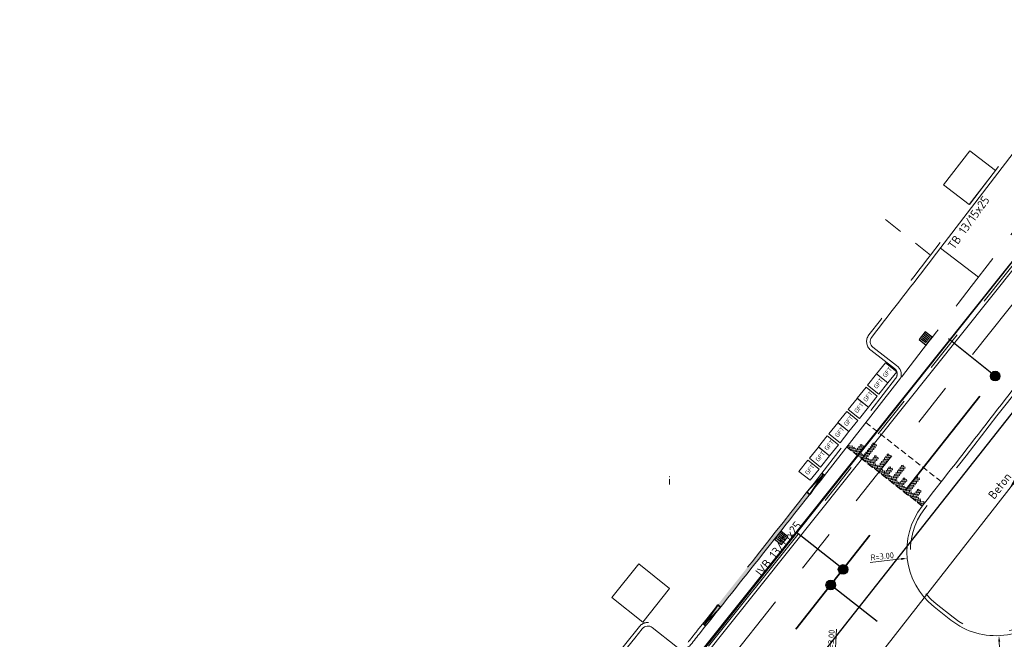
# Model space of a CAD drawing. Header units: metres. Extents: x 92403 to 95147, y 464428 to 465602.
# Tile 379 of 568: x 93136 to 93177, y 464964 to 464990. Entities that reach past the tile are written whole.
import ezdxf
from ezdxf.enums import TextEntityAlignment as Align

# ---------------------------------------------------------------- set-up
doc = ezdxf.new("R2010")
doc.units = ezdxf.units.M
for name, pattern in [('DASHED', [0.75, 0.5, -0.25]), ('DASHED2', [0.375, 0.25, -0.125]), ('RI-DRAINAGE', [19.2, 6, -1.8, 1.8, -1.8, 2.4, -1.8, 1.8, -1.8]), ('RI-GWA', [18.45, 6, -1.8, 1.75, -1.8, 1.75, -1.8, 1.75, -1.8]), ('RI-HWA', [7.4, 5, -2.4]), ('RI-HWA_KOLKAANSLUITING', [4.3, 2.5, -1.8]), ('VH-TROTTOIRBAND', [15, 5, -2, 2, -2, 2, -2]), ('XX-HIDDEN', [4, 2, -2])]:
    doc.linetypes.add(name, pattern=pattern)
doc.layers.get('0').update_dxf_attribs({"linetype": 'CONTINUOUS'})
doc.layers.get('Defpoints').update_dxf_attribs({"linetype": 'CONTINUOUS'})
for name, color, linetype, lineweight, true_color in [('B-OI-RI-GWA_TRANSPORTLEIDING-G', 7, 'RI-GWA', 18, 0xff8400), ('N-OI-RI-DRAINAGE_DRAIN_PVC-G', 7, 'RI-DRAINAGE', 18, 0x00ff04), ('N-OI-RI-HWA_STROOMRICHTING-S', 7, 'CONTINUOUS', 25, 0x007bff), ('N-OI-RI-HWA_TRANSPORTLEIDING-G', 7, 'RI-HWA', 35, 0x007bff)]:
    doc.layers.add(name, color=color, linetype=linetype, lineweight=lineweight, true_color=true_color)
for name, color, linetype, lineweight in [('B-WE-RI-GWA_STROOMRICHTING-S', 30, 'CONTINUOUS', 25), ('B-WE-RI-VOLSCHUIMEN-G', 130, 'RI-VOLSCHUIMEN', 18), ('B-WE-VH-VERHARDING_FUNDERING-G', 252, 'CONTINUOUS', 18), ('N-RO-IE-MEUBILAIR_MEUBILAIR_MINICONTAINER-GFT', 7, 'CONTINUOUS', 0), ('N-RO-VH-DREMPEL_BESTRAAT-G', 7, 'DASHED2', 9), ('N-RO-VH-KANTOPSLUITING_ELEMENT_STALENSTRIP-G', 7, 'CONTINUOUS', 9), ('N-RO-VH-MATERIAALGRENS-G', 7, 'XX-HIDDEN', 5), ('N-RO-VW-MARKERING-G', 7, 'CONTINUOUS', 9), ('N-WE-GW-ONTGRAVING-V', 2, 'CONTINUOUS', 30), ('N-WE-RI-HWA_HULPSTUK-S', 150, 'CONTINUOUS', 25), ('N-WE-RI-HWA_KOLK_STRAATKOLK-S', 150, 'CONTINUOUS', 25), ('N-WE-RI-HWA_KOLKAANSLUITING-G', 150, 'RI-HWA_KOLKAANSLUITING', 25), ('N-WE-VH-KANTOPSLUITING_ELEMENT_VERLOOPBAND-G', 252, 'CONTINUOUS', 35), ('N-WE-VH-KANTOPSLUITING_TROTTOIRBAND-G', 7, 'VH-TROTTOIRBAND', 35), ('N-WE-VH-KANTOPSLUITING_TROTTOIRBAND_130 150-T18', 10, 'CONTINUOUS', 18), ('N-WE-VH-KANTOPSLUITING_VOORKANTBAND-G', 50, 'CONTINUOUS', 35), ('N-WE-VH-VERHARDING_BETON_INRITBLOKKEN-A', 253, 'CONTINUOUS', 0), ('V-WE-RI-GWA_STROOMRICHTING-S', 30, 'CONTINUOUS', 25), ('X-XX-AL-M', 7, 'CONTINUOUS', 18), ('X-XX-AL-T18', 7, 'CONTINUOUS', 18)]:
    doc.layers.add(name, color=color, linetype=linetype, lineweight=lineweight)
doc.styles.add('NLCS-ISO', font='NLCS-ISO.ttf')
doc.styles.add('NLCS-ISO-M100-T18', font='NLCS-ISO.ttf', dxfattribs={"height": 0.18})
doc.styles.add('NLCS-ISO-M100-T25', font='NLCS-ISO.ttf', dxfattribs={"height": 0.25})
doc.styles.add('NLCS-ISO-M200-T18', font='NLCS-ISO.ttf', dxfattribs={"height": 0.36})
doc.linetypes.add('RI-VOLSCHUIMEN', pattern='A,0,[50,NLCS.SHX,S=0.5,R=0,X=0,Y=0],4', length=4)
doc.dimstyles.new('NLCS-M100-T25-PIJL_L2_H1', dxfattribs={"dimscale": 0.1, "dimtxt": 2.5, "dimasz": 2.5, "dimexe": 2, "dimexo": 2, "dimgap": 0.7, "dimtad": 1, "dimzin": 0, "dimdsep": 46, "dimtxsty": 'NLCS-ISO-M100-T25', "dimcen": 0, "dimdle": 2, "dimclrd": 256, "dimclre": 256, "dimclrt": 256, "dimadec": 1, "dimazin": 0, "dimtfac": 1, "dimtdec": 3, "dimtofl": 0, "dimtmove": 0, "dimatfit": 3, "dimfxl": 2, "dimfxlon": 1, "dimtfillclr": 256, "dimtolj": 1, "dimtzin": 0, "dimlwd": -1, "dimlwe": -1, "dimarcsym": 0})

# ---------------------------------------------------------------- blocks, each defined once
blk = doc.blocks.new('minicontainers GFT')
at = {"flags": 128}
blk.add_lwpolyline([(-0.466, 0.378), (0, 0), (-0.378, -0.466), (-0.844, -0.087)], close=True, dxfattribs=at)
at = {"layer": 'X-XX-AL-T18', "insert": (-0.61, -0.143), "char_height": 0.18, "attachment_point": 1, "rotation": 50.8992, "style": 'NLCS-ISO-M100-T18'}
blk.add_mtext_dynamic_manual_height_columns('GFT', width=0.43041, gutter_width=0.9, heights=[0], dxfattribs=at)
blk = doc.blocks.new('markering drempel')
at = {"true_color": 0xffffff}
h = blk.add_hatch(color=7, dxfattribs=at)
h.dxf.hatch_style = 1
h.paths.add_polyline_path([(1.073, 0.125), (1.121, 0.078), (0.979, -0.064), (0.931, -0.017)])
h.paths.add_polyline_path([(1.168, 0.125), (1.216, 0.078), (1.121, -0.017), (1.073, 0.03)])
h.paths.add_polyline_path([(1.263, 0.125), (1.31, 0.078), (1.168, -0.064), (1.121, -0.017)])
h.paths.add_polyline_path([(4.866, 0.126), (4.913, 0.078), (4.771, -0.064), (4.724, -0.017)])
h.paths.add_polyline_path([(4.771, 0.126), (4.819, 0.078), (4.676, -0.064), (4.629, -0.017)])
h.paths.add_polyline_path([(4.676, 0.126), (4.724, 0.078), (4.582, -0.064), (4.534, -0.017)])
h.paths.add_polyline_path([(4.534, -0.301), (4.487, -0.349), (4.439, -0.301), (4.487, -0.254)])
h.paths.add_polyline_path([(4.582, 0.126), (4.629, 0.078), (4.534, -0.017), (4.487, 0.031)])
h.paths.add_polyline_path([(4.487, -0.064), (4.534, -0.111), (4.392, -0.254), (4.344, -0.206)])
h.paths.add_polyline_path([(4.487, 0.031), (4.534, -0.017), (4.392, -0.159), (4.345, -0.111)])
h.paths.add_polyline_path([(4.487, -0.159), (4.534, -0.206), (4.392, -0.348), (4.345, -0.301)])
h.paths.add_polyline_path([(4.155, -0.68), (4.108, -0.728), (4.06, -0.68), (4.108, -0.633)])
h.paths.add_polyline_path([(4.107, -0.064), (4.155, -0.112), (4.013, -0.254), (3.965, -0.206)])
h.paths.add_polyline_path([(4.107, -0.443), (4.155, -0.491), (4.013, -0.633), (3.965, -0.586)])
h.paths.add_polyline_path([(4.108, -0.349), (4.155, -0.396), (4.013, -0.538), (3.965, -0.491)])
h.paths.add_polyline_path([(4.108, -0.254), (4.155, -0.301), (4.013, -0.443), (3.965, -0.396)])
h.paths.add_polyline_path([(4.108, -0.159), (4.155, -0.206), (4.013, -0.349), (3.965, -0.301)])
h.paths.add_polyline_path([(4.108, -0.538), (4.155, -0.586), (4.013, -0.728), (3.965, -0.68)])
h.paths.add_polyline_path([(4.202, 0.126), (4.25, 0.078), (4.155, -0.017), (4.108, 0.031)])
h.paths.add_polyline_path([(4.108, 0.031), (4.155, -0.017), (4.013, -0.159), (3.965, -0.112)])
h.paths.add_polyline_path([(4.487, 0.126), (4.534, 0.078), (4.392, -0.064), (4.345, -0.017)])
h.paths.add_polyline_path([(4.297, 0.126), (4.345, 0.078), (4.202, -0.064), (4.155, -0.017)])
h.paths.add_polyline_path([(4.392, 0.126), (4.439, 0.078), (4.297, -0.064), (4.25, -0.017)])
h.paths.add_polyline_path([(4.107, 0.126), (4.155, 0.078), (4.013, -0.064), (3.965, -0.017)])
h.paths.add_polyline_path([(4.013, 0.126), (4.06, 0.078), (3.918, -0.064), (3.87, -0.017)])
h.paths.add_polyline_path([(3.918, 0.126), (3.965, 0.078), (3.823, -0.064), (3.776, -0.017)])
h.paths.add_polyline_path([(1.358, 0.125), (1.405, 0.078), (1.263, -0.064), (1.216, -0.017)])
h.paths.add_polyline_path([(1.5, -0.302), (1.453, -0.349), (1.405, -0.302), (1.453, -0.254)])
h.paths.add_polyline_path([(1.547, 0.125), (1.595, 0.078), (1.5, -0.017), (1.453, 0.03)])
h.paths.add_polyline_path([(1.453, -0.065), (1.5, -0.112), (1.358, -0.254), (1.31, -0.207)])
h.paths.add_polyline_path([(1.453, 0.03), (1.5, -0.017), (1.358, -0.159), (1.31, -0.112)])
h.paths.add_polyline_path([(1.453, -0.159), (1.5, -0.207), (1.358, -0.349), (1.311, -0.302)])
h.paths.add_polyline_path([(1.88, -0.681), (1.832, -0.728), (1.785, -0.681), (1.832, -0.633)])
h.paths.add_polyline_path([(1.832, -0.064), (1.879, -0.112), (1.737, -0.254), (1.69, -0.207)])
h.paths.add_polyline_path([(1.832, -0.444), (1.879, -0.491), (1.737, -0.633), (1.69, -0.586)])
h.paths.add_polyline_path([(1.832, -0.349), (1.879, -0.396), (1.737, -0.539), (1.69, -0.491)])
h.paths.add_polyline_path([(1.832, -0.254), (1.879, -0.301), (1.737, -0.444), (1.69, -0.396)])
h.paths.add_polyline_path([(1.832, -0.159), (1.879, -0.207), (1.737, -0.349), (1.69, -0.301)])
h.paths.add_polyline_path([(1.832, -0.538), (1.88, -0.586), (1.737, -0.728), (1.69, -0.681)])
h.paths.add_polyline_path([(2.259, -0.301), (2.211, -0.349), (2.164, -0.301), (2.211, -0.254)])
h.paths.add_polyline_path([(2.306, 0.125), (2.353, 0.078), (2.259, -0.017), (2.211, 0.03)])
h.paths.add_polyline_path([(2.211, -0.064), (2.259, -0.112), (2.116, -0.254), (2.069, -0.207)])
h.paths.add_polyline_path([(2.211, 0.03), (2.259, -0.017), (2.116, -0.159), (2.069, -0.112)])
h.paths.add_polyline_path([(2.211, -0.159), (2.259, -0.207), (2.116, -0.349), (2.069, -0.301)])
h.paths.add_polyline_path([(1.927, 0.125), (1.974, 0.078), (1.879, -0.017), (1.832, 0.03)])
h.paths.add_polyline_path([(1.832, 0.03), (1.879, -0.017), (1.737, -0.159), (1.69, -0.112)])
h.paths.add_polyline_path([(3.776, -0.301), (3.728, -0.349), (3.681, -0.301), (3.728, -0.254)])
h.paths.add_polyline_path([(3.823, 0.126), (3.87, 0.078), (3.776, -0.017), (3.728, 0.031)])
h.paths.add_polyline_path([(3.728, -0.064), (3.776, -0.112), (3.633, -0.254), (3.586, -0.206)])
h.paths.add_polyline_path([(3.728, 0.031), (3.776, -0.017), (3.633, -0.159), (3.586, -0.112)])
h.paths.add_polyline_path([(3.728, -0.159), (3.776, -0.206), (3.633, -0.349), (3.586, -0.301)])
h.paths.add_polyline_path([(3.397, -0.681), (3.349, -0.728), (3.302, -0.68), (3.349, -0.633)])
h.paths.add_polyline_path([(3.349, -0.064), (3.396, -0.112), (3.254, -0.254), (3.207, -0.207)])
h.paths.add_polyline_path([(3.349, -0.444), (3.396, -0.491), (3.254, -0.633), (3.207, -0.586)])
h.paths.add_polyline_path([(3.349, -0.349), (3.396, -0.396), (3.254, -0.538), (3.207, -0.491)])
h.paths.add_polyline_path([(3.349, -0.254), (3.396, -0.301), (3.254, -0.444), (3.207, -0.396)])
h.paths.add_polyline_path([(3.349, -0.159), (3.396, -0.206), (3.254, -0.349), (3.207, -0.301)])
h.paths.add_polyline_path([(3.349, -0.538), (3.397, -0.586), (3.254, -0.728), (3.207, -0.681)])
h.paths.add_polyline_path([(3.444, 0.125), (3.491, 0.078), (3.396, -0.017), (3.349, 0.031)])
h.paths.add_polyline_path([(3.349, 0.031), (3.396, -0.017), (3.254, -0.159), (3.207, -0.112)])
h.paths.add_polyline_path([(2.638, -0.681), (2.591, -0.728), (2.543, -0.681), (2.591, -0.633)])
h.paths.add_polyline_path([(2.59, -0.064), (2.638, -0.112), (2.496, -0.254), (2.448, -0.207)])
h.paths.add_polyline_path([(2.59, -0.444), (2.638, -0.491), (2.496, -0.633), (2.448, -0.586)])
h.paths.add_polyline_path([(2.59, -0.349), (2.638, -0.396), (2.496, -0.538), (2.448, -0.491)])
h.paths.add_polyline_path([(2.591, -0.254), (2.638, -0.301), (2.496, -0.444), (2.448, -0.396)])
h.paths.add_polyline_path([(2.591, -0.159), (2.638, -0.206), (2.496, -0.349), (2.448, -0.301)])
h.paths.add_polyline_path([(2.591, -0.538), (2.638, -0.586), (2.496, -0.728), (2.448, -0.681)])
h.paths.add_polyline_path([(3.017, -0.301), (2.97, -0.349), (2.922, -0.301), (2.97, -0.254)])
h.paths.add_polyline_path([(3.065, 0.125), (3.112, 0.078), (3.017, -0.017), (2.97, 0.031)])
h.paths.add_polyline_path([(2.97, -0.064), (3.017, -0.112), (2.875, -0.254), (2.827, -0.207)])
h.paths.add_polyline_path([(2.97, 0.031), (3.017, -0.017), (2.875, -0.159), (2.827, -0.112)])
h.paths.add_polyline_path([(2.97, -0.159), (3.017, -0.206), (2.875, -0.349), (2.828, -0.301)])
h.paths.add_polyline_path([(1.453, 0.125), (1.5, 0.078), (1.358, -0.064), (1.31, -0.017)])
h.paths.add_polyline_path([(1.642, 0.125), (1.69, 0.078), (1.547, -0.064), (1.5, -0.017)])
h.paths.add_polyline_path([(3.728, 0.125), (3.776, 0.078), (3.633, -0.064), (3.586, -0.017)])
h.paths.add_polyline_path([(3.539, 0.125), (3.586, 0.078), (3.444, -0.064), (3.396, -0.017)])
h.paths.add_polyline_path([(3.633, 0.125), (3.681, 0.078), (3.539, -0.064), (3.491, -0.017)])
h.paths.add_polyline_path([(1.737, 0.125), (1.784, 0.078), (1.642, -0.064), (1.595, -0.017)])
h.paths.add_polyline_path([(1.832, 0.125), (1.879, 0.078), (1.737, -0.064), (1.69, -0.017)])
h.paths.add_polyline_path([(3.349, 0.125), (3.396, 0.078), (3.254, -0.064), (3.207, -0.017)])
h.paths.add_polyline_path([(3.159, 0.125), (3.207, 0.078), (3.065, -0.064), (3.017, -0.017)])
h.paths.add_polyline_path([(3.254, 0.125), (3.302, 0.078), (3.159, -0.064), (3.112, -0.017)])
h.paths.add_polyline_path([(2.97, 0.125), (3.017, 0.078), (2.875, -0.064), (2.827, -0.017)])
h.paths.add_polyline_path([(2.022, 0.125), (2.069, 0.078), (1.927, -0.064), (1.879, -0.017)])
h.paths.add_polyline_path([(2.116, 0.125), (2.164, 0.078), (2.022, -0.064), (1.974, -0.017)])
h.paths.add_polyline_path([(2.211, 0.125), (2.259, 0.078), (2.116, -0.064), (2.069, -0.017)])
h.paths.add_polyline_path([(2.401, 0.125), (2.448, 0.078), (2.306, -0.064), (2.259, -0.017)])
h.paths.add_polyline_path([(2.496, 0.125), (2.543, 0.078), (2.401, -0.064), (2.353, -0.017)])
h.paths.add_polyline_path([(2.59, 0.125), (2.638, 0.078), (2.496, -0.064), (2.448, -0.017)])
h.paths.add_polyline_path([(2.685, 0.125), (2.733, 0.078), (2.638, -0.017), (2.59, 0.03)])
h.paths.add_polyline_path([(2.78, 0.125), (2.828, 0.078), (2.685, -0.064), (2.638, -0.017)])
h.paths.add_polyline_path([(2.875, 0.125), (2.922, 0.078), (2.78, -0.064), (2.733, -0.017)])
h.paths.add_polyline_path([(2.59, 0.03), (2.638, -0.017), (2.496, -0.159), (2.448, -0.112)])
h.paths.add_polyline_path([(0.915, 0.062), (0.915, -0.033), (1.026, 0.078), (0.979, 0.125)])
h.paths.add_polyline_path([(4.915, -0.015), (4.915, 0.08), (4.866, 0.031), (4.913, -0.017)])
at = {"color": 18, "ltscale": 1, "true_color": 0x000000}
for points in [[(0.915, 0.062), (0.979, 0.125), (1.026, 0.078), (0.915, -0.033)], [(0.915, 0.062), (0.915, -0.033)], [(4.915, -0.015), (4.913, -0.017), (4.866, 0.031), (4.915, 0.08)], [(4.915, -0.015), (4.915, 0.08)]]:
    blk.add_lwpolyline(points, dxfattribs=at)
for points in [[(1.073, 0.125), (1.121, 0.078), (0.979, -0.064), (0.931, -0.017)], [(1.168, 0.125), (1.216, 0.078), (1.121, -0.017), (1.073, 0.03)], [(1.263, 0.125), (1.31, 0.078), (1.168, -0.064), (1.121, -0.017)], [(1.358, 0.125), (1.405, 0.078), (1.263, -0.064), (1.216, -0.017)], [(1.453, 0.125), (1.5, 0.078), (1.358, -0.064), (1.31, -0.017)], [(1.453, 0.03), (1.5, -0.017), (1.358, -0.159), (1.31, -0.112)], [(1.547, 0.125), (1.595, 0.078), (1.5, -0.017), (1.453, 0.03)], [(1.642, 0.125), (1.69, 0.078), (1.547, -0.064), (1.5, -0.017)], [(1.737, 0.125), (1.784, 0.078), (1.642, -0.064), (1.595, -0.017)], [(1.832, 0.125), (1.879, 0.078), (1.737, -0.064), (1.69, -0.017)], [(1.832, 0.03), (1.879, -0.017), (1.737, -0.159), (1.69, -0.112)], [(1.927, 0.125), (1.974, 0.078), (1.879, -0.017), (1.832, 0.03)], [(2.022, 0.125), (2.069, 0.078), (1.927, -0.064), (1.879, -0.017)], [(2.116, 0.125), (2.164, 0.078), (2.022, -0.064), (1.974, -0.017)], [(2.211, 0.125), (2.259, 0.078), (2.116, -0.064), (2.069, -0.017)], [(2.211, 0.03), (2.259, -0.017), (2.116, -0.159), (2.069, -0.112)], [(2.306, 0.125), (2.353, 0.078), (2.259, -0.017), (2.211, 0.03)], [(2.401, 0.125), (2.448, 0.078), (2.306, -0.064), (2.259, -0.017)], [(2.496, 0.125), (2.543, 0.078), (2.401, -0.064), (2.353, -0.017)], [(2.59, 0.125), (2.638, 0.078), (2.496, -0.064), (2.448, -0.017)], [(2.59, 0.03), (2.638, -0.017), (2.496, -0.159), (2.448, -0.112)], [(2.685, 0.125), (2.733, 0.078), (2.638, -0.017), (2.59, 0.03)], [(2.78, 0.125), (2.828, 0.078), (2.685, -0.064), (2.638, -0.017)], [(2.875, 0.125), (2.922, 0.078), (2.78, -0.064), (2.733, -0.017)], [(2.97, 0.125), (3.017, 0.078), (2.875, -0.064), (2.827, -0.017)], [(2.97, 0.031), (3.017, -0.017), (2.875, -0.159), (2.827, -0.112)], [(3.065, 0.125), (3.112, 0.078), (3.017, -0.017), (2.97, 0.031)], [(3.159, 0.125), (3.207, 0.078), (3.065, -0.064), (3.017, -0.017)], [(3.254, 0.125), (3.302, 0.078), (3.159, -0.064), (3.112, -0.017)], [(3.349, 0.125), (3.396, 0.078), (3.254, -0.064), (3.207, -0.017)], [(3.349, 0.031), (3.396, -0.017), (3.254, -0.159), (3.207, -0.112)], [(3.444, 0.125), (3.491, 0.078), (3.396, -0.017), (3.349, 0.031)], [(3.539, 0.125), (3.586, 0.078), (3.444, -0.064), (3.396, -0.017)], [(3.633, 0.125), (3.681, 0.078), (3.539, -0.064), (3.491, -0.017)], [(3.728, 0.125), (3.776, 0.078), (3.633, -0.064), (3.586, -0.017)], [(3.728, 0.031), (3.776, -0.017), (3.633, -0.159), (3.586, -0.112)], [(3.823, 0.126), (3.87, 0.078), (3.776, -0.017), (3.728, 0.031)], [(3.918, 0.126), (3.965, 0.078), (3.823, -0.064), (3.776, -0.017)], [(4.013, 0.126), (4.06, 0.078), (3.918, -0.064), (3.87, -0.017)], [(4.107, 0.126), (4.155, 0.078), (4.013, -0.064), (3.965, -0.017)], [(4.108, 0.031), (4.155, -0.017), (4.013, -0.159), (3.965, -0.112)], [(4.202, 0.126), (4.25, 0.078), (4.155, -0.017), (4.108, 0.031)], [(4.297, 0.126), (4.345, 0.078), (4.202, -0.064), (4.155, -0.017)], [(4.392, 0.126), (4.439, 0.078), (4.297, -0.064), (4.25, -0.017)], [(4.487, 0.126), (4.534, 0.078), (4.392, -0.064), (4.345, -0.017)], [(4.487, 0.031), (4.534, -0.017), (4.392, -0.159), (4.345, -0.111)], [(4.582, 0.126), (4.629, 0.078), (4.534, -0.017), (4.487, 0.031)], [(4.676, 0.126), (4.724, 0.078), (4.582, -0.064), (4.534, -0.017)], [(4.771, 0.126), (4.819, 0.078), (4.676, -0.064), (4.629, -0.017)], [(4.866, 0.126), (4.913, 0.078), (4.771, -0.064), (4.724, -0.017)], [(1.453, -0.065), (1.5, -0.112), (1.358, -0.254), (1.31, -0.207)], [(1.453, -0.159), (1.5, -0.207), (1.358, -0.349), (1.311, -0.302)], [(1.5, -0.302), (1.453, -0.349), (1.405, -0.302), (1.453, -0.254)], [(1.832, -0.064), (1.879, -0.112), (1.737, -0.254), (1.69, -0.207)], [(1.832, -0.159), (1.879, -0.207), (1.737, -0.349), (1.69, -0.301)], [(1.832, -0.254), (1.879, -0.301), (1.737, -0.444), (1.69, -0.396)], [(1.832, -0.349), (1.879, -0.396), (1.737, -0.539), (1.69, -0.491)], [(2.211, -0.064), (2.259, -0.112), (2.116, -0.254), (2.069, -0.207)], [(2.211, -0.159), (2.259, -0.207), (2.116, -0.349), (2.069, -0.301)], [(2.259, -0.301), (2.211, -0.349), (2.164, -0.301), (2.211, -0.254)], [(2.59, -0.064), (2.638, -0.112), (2.496, -0.254), (2.448, -0.207)], [(2.591, -0.159), (2.638, -0.206), (2.496, -0.349), (2.448, -0.301)], [(2.591, -0.254), (2.638, -0.301), (2.496, -0.444), (2.448, -0.396)], [(2.59, -0.349), (2.638, -0.396), (2.496, -0.538), (2.448, -0.491)], [(2.97, -0.064), (3.017, -0.112), (2.875, -0.254), (2.827, -0.207)], [(2.97, -0.159), (3.017, -0.206), (2.875, -0.349), (2.828, -0.301)], [(3.017, -0.301), (2.97, -0.349), (2.922, -0.301), (2.97, -0.254)], [(3.349, -0.064), (3.396, -0.112), (3.254, -0.254), (3.207, -0.207)], [(3.349, -0.159), (3.396, -0.206), (3.254, -0.349), (3.207, -0.301)], [(3.349, -0.254), (3.396, -0.301), (3.254, -0.444), (3.207, -0.396)], [(3.349, -0.349), (3.396, -0.396), (3.254, -0.538), (3.207, -0.491)], [(3.728, -0.064), (3.776, -0.112), (3.633, -0.254), (3.586, -0.206)], [(3.728, -0.159), (3.776, -0.206), (3.633, -0.349), (3.586, -0.301)], [(3.776, -0.301), (3.728, -0.349), (3.681, -0.301), (3.728, -0.254)], [(4.107, -0.064), (4.155, -0.112), (4.013, -0.254), (3.965, -0.206)], [(4.108, -0.159), (4.155, -0.206), (4.013, -0.349), (3.965, -0.301)], [(4.108, -0.254), (4.155, -0.301), (4.013, -0.443), (3.965, -0.396)], [(4.108, -0.349), (4.155, -0.396), (4.013, -0.538), (3.965, -0.491)], [(4.487, -0.064), (4.534, -0.111), (4.392, -0.254), (4.344, -0.206)], [(4.487, -0.159), (4.534, -0.206), (4.392, -0.348), (4.345, -0.301)], [(4.534, -0.301), (4.487, -0.349), (4.439, -0.301), (4.487, -0.254)], [(1.832, -0.444), (1.879, -0.491), (1.737, -0.633), (1.69, -0.586)], [(1.832, -0.538), (1.88, -0.586), (1.737, -0.728), (1.69, -0.681)], [(1.88, -0.681), (1.832, -0.728), (1.785, -0.681), (1.832, -0.633)], [(2.59, -0.444), (2.638, -0.491), (2.496, -0.633), (2.448, -0.586)], [(2.591, -0.538), (2.638, -0.586), (2.496, -0.728), (2.448, -0.681)], [(2.638, -0.681), (2.591, -0.728), (2.543, -0.681), (2.591, -0.633)], [(3.349, -0.444), (3.396, -0.491), (3.254, -0.633), (3.207, -0.586)], [(3.349, -0.538), (3.397, -0.586), (3.254, -0.728), (3.207, -0.681)], [(3.397, -0.681), (3.349, -0.728), (3.302, -0.68), (3.349, -0.633)], [(4.107, -0.443), (4.155, -0.491), (4.013, -0.633), (3.965, -0.586)], [(4.108, -0.538), (4.155, -0.586), (4.013, -0.728), (3.965, -0.68)], [(4.155, -0.68), (4.108, -0.728), (4.06, -0.68), (4.108, -0.633)]]:
    blk.add_lwpolyline(points, close=True, dxfattribs=at)
blk = doc.blocks.new('STRAATKOLK 415X375')
at = {"layer": 'N-WE-RI-HWA_KOLK_STRAATKOLK-S', "flags": 128}
blk.add_lwpolyline([(-0.415, 0), (0, 0), (0, 0.375), (-0.415, 0.375)], close=True, dxfattribs=at)
for points in [[(-0.344, 0.055), (-0.344, 0.32)], [(-0.275, 0.055), (-0.275, 0.32)], [(-0.207, 0.055), (-0.207, 0.32)], [(-0.137, 0.055), (-0.137, 0.32)], [(-0.068, 0.055), (-0.068, 0.32)]]:
    blk.add_lwpolyline(points, dxfattribs=at)
blk = doc.blocks.new('*U259')
at = {"ltscale": 0.1}
blk.add_hatch(color=256, dxfattribs=at).paths.add_polyline_path([(2.5, 0), (-2.5, -0.83), (-2.5, 0.83)])
at = {"ltscale": 0.1, "flags": 128}
blk.add_lwpolyline([(2.5, 0), (-2.5, -0.83), (-2.5, 0.83)], close=True, dxfattribs=at)
at = {"ltscale": 0.1, "style": 'NLCS-ISO'}
for tag, p in [('BOBL', (-113.08, 0)), ('MAT', (-0.5, 0.5))]:
    blk.add_attdef(tag, text='', height=1.8, dxfattribs=at).set_placement(p, align=Align.BOTTOM_RIGHT)
for tag, p in [('DIA', (0.5, 0.5)), ('BOBR', (103.84, 0))]:
    blk.add_attdef(tag, text='', height=1.8, dxfattribs=at).set_placement(p, align=Align.BOTTOM_LEFT)
blk.add_attdef('JVA', text='', height=1.8, dxfattribs=at).set_placement((0, -1), align=Align.TOP_CENTER)
at = {"ltscale": 0.1, "style": 'NLCS-ISO', "flags": 1}
blk.add_attdef('PUTNR-L', text='', height=1.8, dxfattribs=at).set_placement((-0.82, -5.89), align=Align.BOTTOM_RIGHT)
blk.add_attdef('PUTNR-L', text='', height=1.8, dxfattribs=at).set_placement((1.95, -5.77), align=Align.BOTTOM_LEFT)
blk = doc.blocks.new('SRI-HULP_INLAAT_KOLK-SO')
h = blk.add_hatch(color=256)
edge = h.paths.add_edge_path()
edge.add_arc((0, 0), 1, 0, 360)
blk.add_circle((0, 0), 1)
blk = doc.blocks.new('*U384')
at = {"ltscale": 0.1}
blk.add_hatch(color=256, dxfattribs=at).paths.add_polyline_path([(-2.5, 0), (2.5, -0.83), (2.5, 0.83)])
at = {"ltscale": 0.1, "flags": 128}
blk.add_lwpolyline([(-2.5, 0), (2.5, -0.83), (2.5, 0.83)], close=True, dxfattribs=at)
at = {"ltscale": 0.1, "style": 'NLCS-ISO'}
for tag, p in [('BOBL', (-133.09, 0)), ('MAT', (-1, 0.5))]:
    blk.add_attdef(tag, text='', height=1.8, dxfattribs=at).set_placement(p, align=Align.BOTTOM_RIGHT)
for tag, p in [('DIA', (1, 0.5)), ('BOBR', (134.31, 0))]:
    blk.add_attdef(tag, text='', height=1.8, dxfattribs=at).set_placement(p, align=Align.BOTTOM_LEFT)
blk.add_attdef('JVA', text='', height=1.8, dxfattribs=at).set_placement((0, -1), align=Align.TOP_CENTER)
blk = doc.blocks.new('*U388')
at = {"ltscale": 0.1}
blk.add_hatch(color=256, dxfattribs=at).paths.add_polyline_path([(2.5, 0), (-2.5, -0.83), (-2.5, 0.83)])
at = {"ltscale": 0.1, "flags": 128}
blk.add_lwpolyline([(2.5, 0), (-2.5, -0.83), (-2.5, 0.83)], close=True, dxfattribs=at)
at = {"ltscale": 0.1, "style": 'NLCS-ISO'}
for tag, p in [('BOBL', (-129.73, 0)), ('MAT', (-1, 0.5))]:
    blk.add_attdef(tag, text='', height=1.8, dxfattribs=at).set_placement(p, align=Align.BOTTOM_RIGHT)
for tag, p in [('DIA', (1, 0.5)), ('BOBR', (129.86, 0))]:
    blk.add_attdef(tag, text='', height=1.8, dxfattribs=at).set_placement(p, align=Align.BOTTOM_LEFT)
blk.add_attdef('JVA', text='', height=1.8, dxfattribs=at).set_placement((0, -1), align=Align.TOP_CENTER)
blk = doc.blocks.new('*U426')
at = {"ltscale": 0.1}
blk.add_hatch(color=256, dxfattribs=at).paths.add_polyline_path([(-2.5, 0), (2.5, 0.83), (2.5, -0.83)])
at = {"ltscale": 0.1, "flags": 128}
blk.add_lwpolyline([(-2.5, 0), (2.5, 0.83), (2.5, -0.83)], close=True, dxfattribs=at)
at = {"ltscale": 0.1, "style": 'NLCS-ISO'}
for tag, p in [('BOBL', (-71.76, 0)), ('MAT', (-1, 0.5))]:
    blk.add_attdef(tag, text='', height=1.8, dxfattribs=at).set_placement(p, align=Align.BOTTOM_RIGHT)
for tag, p in [('DIA', (1, 0.5)), ('BOBR', (72.28, 0))]:
    blk.add_attdef(tag, text='', height=1.8, dxfattribs=at).set_placement(p, align=Align.BOTTOM_LEFT)
blk.add_attdef('JVA', text='', height=1.8, dxfattribs=at).set_placement((0, -1), align=Align.TOP_CENTER)
blk = doc.blocks.new('*D927')
at = {"layer": 'Defpoints', "color": 0, "transparency": 16777216}
for p in [(93176.491, 464967.367), (93176.635, 464964.371)]:
    blk.add_point(p, dxfattribs=at)
at = {"layer": 'X-XX-AL-M', "transparency": 16777216}
blk.add_line((93176.729, 464962.391), (93176.647, 464964.121), dxfattribs=at)
blk.add_solid([(93176.688, 464964.123), (93176.605, 464964.119), (93176.635, 464964.371)], dxfattribs=at)
at = {"layer": 'X-XX-AL-M', "transparency": 16777216, "insert": (93176.899, 464962.932), "char_height": 0.25, "attachment_point": 5, "rotation": 272.7376, "style": 'NLCS-ISO-M100-T25'}
blk.add_mtext('\\A1;R=3.00', dxfattribs=at)
blk = doc.blocks.new('*D928')
at = {"layer": 'Defpoints', "color": 0, "transparency": 16777216}
for p in [(93175.786, 464967.927), (93172.804, 464967.598)]:
    blk.add_point(p, dxfattribs=at)
at = {"layer": 'X-XX-AL-M', "transparency": 16777216}
blk.add_line((93171.248, 464967.427), (93172.556, 464967.571), dxfattribs=at)
blk.add_solid([(93172.551, 464967.612), (93172.56, 464967.529), (93172.804, 464967.598)], dxfattribs=at)
at = {"layer": 'X-XX-AL-M', "transparency": 16777216, "insert": (93171.756, 464967.679), "char_height": 0.25, "attachment_point": 5, "rotation": 6.2855, "style": 'NLCS-ISO-M100-T25'}
blk.add_mtext('\\A1;R=3.00', dxfattribs=at)
blk = doc.blocks.new('*D929')
at = {"layer": 'Defpoints', "color": 0, "transparency": 16777216}
for p in [(93169.761, 464963.083), (93169.594, 464960.088)]:
    blk.add_point(p, dxfattribs=at)
at = {"layer": 'X-XX-AL-M', "transparency": 16777216}
blk.add_line((93169.848, 464964.646), (93169.775, 464963.333), dxfattribs=at)
blk.add_solid([(93169.733, 464963.335), (93169.816, 464963.33), (93169.761, 464963.083)], dxfattribs=at)
at = {"layer": 'X-XX-AL-M', "transparency": 16777216, "insert": (93169.623, 464964.125), "char_height": 0.25, "attachment_point": 5, "rotation": 86.8174, "style": 'NLCS-ISO-M100-T25'}
blk.add_mtext('\\A1;R=3.00', dxfattribs=at)

msp = doc.modelspace()

# ---------------------------------------------------------------- hatches: boundary and pattern name
at = {"layer": 'N-WE-VH-VERHARDING_BETON_INRITBLOKKEN-A', "transparency": 33554687}
h = msp.add_hatch(color=256, dxfattribs=at)
h.dxf.hatch_style = 1
h.paths.add_polyline_path([(93168.611738, 464970.363282), (93168.729655, 464970.27057), (93164.383912, 464964.781625), (93164.266623, 464964.875131)])

# ---------------------------------------------------------------- linework, layer by layer
at = {"layer": 'B-OI-RI-GWA_TRANSPORTLEIDING-G'}
msp.add_lwpolyline([(93211.4, 465027.56), (93179.76, 464983.03), (93144.9, 464939.38)], dxfattribs=at)
at = {"layer": 'B-WE-RI-VOLSCHUIMEN-G'}
msp.add_lwpolyline([(93063.79391, 464858.067854), (93085.815291, 464873.892955), (93110.438716, 464895.149627), (93150.607152, 464937.709527), (93167.824566, 464958.685428), (93187.119711, 464983.35655), (93228.287939, 465040.980003), (93267.040461, 465098.248488)], dxfattribs=at)
at = {"layer": 'B-WE-VH-VERHARDING_FUNDERING-G', "lineweight": 13, "flags": 128}
for points in [[(93211.298103, 465027.632401), (93179.660136, 464983.105262), (93144.802326, 464939.458005)], [(93211.501897, 465027.487599), (93179.859864, 464982.954738), (93144.997674, 464939.301995)]]:
    msp.add_lwpolyline(points, dxfattribs=at)
at = {"layer": 'N-OI-RI-DRAINAGE_DRAIN_PVC-G', "flags": 128}
msp.add_lwpolyline([(93085.810838, 464868.712617), (93083.999667, 464867.318786), (93077.569115, 464875.204006), (93112.448972, 464904.002739), (93144.958362, 464937.716867), (93179.40523, 464980.983312), (93211.015025, 465025.284543), (93236.748188, 465064.451684), (93262.771855, 465104.36421), (93226.947519, 465135.184441), (93186.423425, 465165.431006), (93177.677718, 465156.184343), (93156.563325, 465121.91281), (93138.602154, 465091.157835)], dxfattribs=at)
at = {"layer": 'N-OI-RI-HWA_TRANSPORTLEIDING-G', "flags": 128}
msp.add_lwpolyline([(93149.814035, 464941.396653), (93179.024297, 464978.41718)], dxfattribs=at)
at = {"layer": 'N-RO-VH-DREMPEL_BESTRAAT-G', "flags": 128}
for points in [[(93174.226962, 464970.800917), (93171.076668, 464973.265581)], [(93173.425144, 464969.777644), (93170.275625, 464972.241701)]]:
    msp.add_lwpolyline(points, dxfattribs=at)
at = {"layer": 'N-RO-VH-KANTOPSLUITING_ELEMENT_STALENSTRIP-G', "color": 30, "flags": 128}
for points in [[(93175.418632, 464984.62063), (93174.323169, 464983.192358), (93175.394111, 464982.370962), (93176.489574, 464983.799234)], [(93161.584288, 464967.365865), (93160.463602, 464965.957297), (93161.754791, 464964.93), (93162.875477, 464966.338567)]]:
    msp.add_lwpolyline(points, close=True, dxfattribs=at)
at = {"layer": 'N-RO-VH-MATERIAALGRENS-G', "ltscale": 0.4, "flags": 128}
msp.add_lwpolyline([(93173.773752, 464980.258328), (93171.620035, 464981.968828)], dxfattribs=at)
at = {"layer": 'N-RO-VW-MARKERING-G', "linetype": 'DASHED', "ltscale": 5, "flags": 128}
msp.add_lwpolyline([(93172.55753, 464975.169162, 0.00115014), (93175.478805, 464978.948635), (93180.419132, 464985.389863, 0.006816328), (93190.835683, 464999.361387)], format="xyb", dxfattribs=at)
msp.add_lwpolyline([(93174.190486, 464980.555196), (93175.777454, 464979.338015)], dxfattribs=at)
at = {"layer": 'N-WE-GW-ONTGRAVING-V', "flags": 128}
for points in [[(93111.700474, 464904.811225), (93144.1303, 464938.442841), (93178.526622, 464981.645798), (93210.107308, 465025.906232), (93235.8278, 465065.054087), (93260.636204, 465103.102765)], [(93264.957167, 465102.336888), (93238.094925, 465061.404756), (93238.010908, 465061.458995), (93212.274116, 465022.27954), (93185.247862, 464984.241135), (93185.492415, 464984.067371), (93180.654651, 464977.258756), (93180.201876, 464977.488036), (93150.95016, 464940.414972), (93115.492997, 464902.898585)]]:
    msp.add_lwpolyline(points, dxfattribs=at)
at = {"layer": 'N-WE-RI-HWA_KOLKAANSLUITING-G', "flags": 128}
for points in [[(93176.476953, 464975.20968), (93173.942565, 464977.229006), (93173.697416, 464976.944777)], [(93170.13058, 464967.145453), (93167.908735, 464968.898553), (93167.663586, 464968.614323)], [(93178.291334, 464959.630659), (93169.607472, 464966.482476)]]:
    msp.add_lwpolyline(points, dxfattribs=at)
at = {"layer": 'N-WE-VH-KANTOPSLUITING_ELEMENT_VERLOOPBAND-G', "flags": 128}
for points in [[(93168.729655, 464970.27057), (93169.288449, 464971.10339), (93168.608948, 464970.365476)], [(93169.229448, 464971.149689), (93169.34745, 464971.057092)], [(93168.611738, 464970.363282), (93168.729655, 464970.27057)], [(93164.889618, 464965.657357), (93164.325268, 464964.828378), (93165.006997, 464965.563964)], [(93164.889618, 464965.657357), (93165.006997, 464965.563964)], [(93164.383912, 464964.781625), (93164.266623, 464964.875131)]]:
    msp.add_lwpolyline(points, dxfattribs=at)
at = {"layer": 'N-WE-VH-KANTOPSLUITING_TROTTOIRBAND-G', "lineweight": 15, "flags": 128}
for points in [[(93221.345601, 465036.460343), (93220.74688, 465035.58342), (93214.676645, 465026.677499, -0.002867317), (93201.435437, 465007.124773, -0.011676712), (93183.712092, 464982.864212), (93178.800801, 464976.460841, -0.002776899), (93173.643004, 464969.812399), (93173.543187, 464969.685091, 0.412634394), (93174.015415, 464965.693304), (93174.720813, 464965.134056, 0.413829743), (93178.722351, 464965.59384, 0.002745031), (93190.590993, 464980.888308, 0.009951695), (93203.658695, 464998.611427, -0.001297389), (93222.04314, 465025.54561, 0.001519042), (93226.568614, 465032.245835), (93226.869161, 465032.68978)], [(93214.055669, 465033.401228), (93211.112912, 465029.083774, -0.000579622), (93208.459908, 465025.127249, -0.414277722), (93208.043512, 465025.045677), (93207.006259, 465025.74327, 0.414152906), (93206.381772, 465025.621071, -0.002198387), (93196.251116, 465010.704333, -0.002497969), (93192.591053, 465005.496551, 0.409265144), (93192.696797, 465004.869924), (93193.71605, 465004.145231, -0.41441992), (93193.786587, 465003.726721, -0.001884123), (93190.978242, 464999.814063, -0.414419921), (93190.559164, 464999.746977), (93189.547151, 465000.480239, 0.415539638), (93188.918397, 465000.37972, -0.006698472), (93178.71314, 464986.698333), (93173.773752, 464980.258328, -0.001035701), (93171.199857, 464976.926584, 0.414089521), (93171.279523, 464976.29533), (93172.266122, 464975.529514, -0.414985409), (93172.318669, 464975.107954), (93169.230243, 464971.150708)], [(93169.230487, 464971.15102, -0.002013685), (93164.041857, 464964.593295, -0.000128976), (93163.643939, 464964.092371, -0.414319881), (93163.222336, 464964.044243), (93162.244085, 464964.822324, 0.414708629), (93161.611703, 464964.750161, -0.003198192), (93151.670861, 464952.420821, -0.001685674), (93149.413688, 464949.667542, 0.416499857), (93149.485418, 464949.025662), (93150.436444, 464948.239717, -0.415600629), (93150.475677, 464947.816263), (93147.83948, 464944.656931, -0.415600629), (93147.415846, 464944.619702), (93146.462009, 464945.423288, 0.413519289), (93145.828614, 464945.369892), (93145.450618, 464944.923372, -0.008188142), (93134.071902, 464931.901541, -0.000564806), (93133.042433, 464930.789487, 0.416400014), (93133.065883, 464930.153013), (93133.981551, 464929.30266, -0.414409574), (93133.997095, 464928.878538, -0.001789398), (93130.705323, 464925.363988, -0.414409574), (93130.281093, 464925.351764), (93129.372515, 464926.210024, 0.414283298), (93128.736212, 464926.191831, -0.00722872), (93115.209189, 464912.292711, 0.414154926), (93115.208427, 464911.656405), (93116.093968, 464910.768491, -0.408943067), (93116.097194, 464910.34808, -0.00465743), (93112.511056, 464906.708656, -0.414694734), (93112.086445, 464906.709829), (93111.20355, 464907.599073, 0.415327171), (93110.568925, 464907.598452, -0.005039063), (93106.63165, 464903.775768, -0.0031933), (93103.836485, 464901.031607, 0.015623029), (93103.829963, 464901.024878, 0.403468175), (93103.831128, 464900.400308), (93104.700135, 464899.502052, -0.414641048), (93104.692799, 464899.077542, -0.014936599), (93091.046453, 464886.679148), (93085.699438, 464885.436816), (93081.980118, 464882.650574, 0.097502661), (93078.002756, 464878.165539, -0.106335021), (93076.622865, 464876.663265), (93066.149278, 464869.249755), (93059.049111, 464864.213763, -0.458335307), (93056.328313, 464864.887096), (93054.737949, 464868.028312)]]:
    msp.add_lwpolyline(points, format="xyb", dxfattribs=at)
at = {"layer": 'N-WE-VH-KANTOPSLUITING_VOORKANTBAND-G', "linetype": 'Continuous', "lineweight": 15, "flags": 128}
for points in [[(93265.097, 465088.643, 0.001407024), (93255.33, 465074.327), (93243.144, 465056.441, 0.000436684), (93232.092, 465040.137), (93226.693, 465032.162, -0.001519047), (93222.167, 465025.461, 0.00129746), (93203.782, 464998.526, -0.009952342), (93190.71, 464980.797), (93178.850137, 464965.513613, -0.415462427), (93174.627625, 464965.016514), (93173.922227, 464965.575762, -0.412634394), (93173.425144, 464969.777644), (93173.525, 464969.905, 0.002760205), (93178.651, 464976.512), (93183.593069, 464982.955501, 0.011676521), (93201.312, 465007.21, 0.002867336), (93214.552329, 465026.761439), (93220.623, 465035.668), (93226.268, 465043.936, -0.001965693), (93239.291, 465063.092), (93249.367, 465077.94, -0.001147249), (93261.259462, 465095.464025)], [(93214.179616, 465033.316746), (93211.237229, 465028.999835, -0.000579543), (93208.584396, 465025.043566, -0.414277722), (93207.959802, 465024.921208), (93206.922548, 465025.618801, 0.414152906), (93206.506224, 465025.537335, -0.002198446), (93196.374551, 465010.619105, -0.00249791), (93192.713719, 465005.410216, 0.408196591), (93192.784296, 465004.991762), (93193.80297, 465004.267481, -0.41441992), (93193.908775, 465003.639715, -0.001884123), (93191.099771, 464999.726138, -0.41441992), (93190.471154, 464999.62551), (93189.458999, 465000.358875, 0.415869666), (93189.039962, 465000.291846, -0.006698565), (93178.832163, 464986.607045), (93173.892709, 464980.166954, -0.001035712), (93171.318388, 464976.834658, 0.414089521), (93171.371499, 464976.413822), (93172.358098, 464975.648006, -0.35441204), (93172.524041, 464975.120121), (93169.348493, 464971.058421)], [(93169.348493, 464971.058421, -0.002013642), (93164.159223, 464964.499887, -0.00012894), (93163.761368, 464963.999041, -0.414319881), (93163.128963, 464963.926849), (93162.150711, 464964.70493, 0.414780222), (93161.729131, 464964.65683, -0.003198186), (93151.787105, 464952.32602, -0.001685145), (93149.530001, 464949.57282, 0.417043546), (93149.579674, 464949.142361), (93150.531999, 464948.355342, -0.415600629), (93150.590849, 464947.720162), (93147.954652, 464944.56083, -0.415600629), (93147.3192, 464944.504986), (93146.365363, 464945.308572, 0.413519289), (93145.9431, 464945.272975), (93145.565104, 464944.826455, -0.008188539), (93134.182661, 464931.800382, -0.000565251)]]:
    msp.add_lwpolyline(points, format="xyb", dxfattribs=at)

# ---------------------------------------------------------------- block references
at = {"layer": 'B-WE-RI-GWA_STROOMRICHTING-S', "xscale": 0.2, "yscale": 0.2, "zscale": 0.2}
for name, p, rotation, values in [('*U388', (93162.33, 464961.205), 51.38824656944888, {'MAT': 'PVC', 'DIA': '%%C250', 'BOBL': '-1,35', 'BOBR': '-1,50'}), ('*U384', (93172.1085, 464953.322), 51.21379776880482, {'MAT': 'Beton', 'DIA': '%%C600', 'BOBL': '-1,93', 'BOBR': '-1,87'})]:
    msp.add_blockref(name, p, dxfattribs=dict(at, rotation=rotation)).add_auto_attribs(values)
at = {"layer": 'N-OI-RI-HWA_STROOMRICHTING-S', "xscale": 0.2, "yscale": 0.2, "zscale": 0.2, "rotation": 51.72554308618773}
msp.add_blockref('*U259', (93164.93881, 464960.565503), dxfattribs=at).add_auto_attribs({'MAT': 'PVC', 'DIA': '%%C500', 'BOBL': '-1,80', 'BOBR': '-1,85'})
at = {"layer": 'N-RO-IE-MEUBILAIR_MEUBILAIR_MINICONTAINER-GFT', "rotation": 0.5369936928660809}
for p in [(93172.363209, 464975.391989), (93171.989177, 464974.92284), (93171.552807, 464974.375501), (93171.178775, 464973.906352), (93170.742405, 464973.359012), (93170.368373, 464972.889864), (93169.932003, 464972.342524), (93169.557971, 464971.873376), (93169.121601, 464971.326036)]:
    msp.add_blockref('minicontainers GFT', p, dxfattribs=at)
at = {"layer": 'N-RO-VW-MARKERING-G', "linetype": 'Continuous', "rotation": 141.9549697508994}
msp.add_blockref('markering drempel', (93174.223216, 464969.312085), dxfattribs=at)
at = {"layer": 'N-WE-RI-HWA_HULPSTUK-S', "xscale": 0.1999999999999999, "yscale": 0.1999999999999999, "zscale": 0.1999999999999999, "rotation": 323.9768080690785}
for p in [(93176.476953, 464975.20968), (93170.122247, 464967.134892), (93169.607472, 464966.482476)]:
    msp.add_blockref('SRI-HULP_INLAAT_KOLK-SO', p, dxfattribs=at)
at = {"layer": 'N-WE-RI-HWA_KOLK_STRAATKOLK-S'}
for p, rotation in [((93173.845297, 464976.829504), 52.06372150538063), ((93167.810749, 464968.498136), 51.70856196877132)]:
    msp.add_blockref('STRAATKOLK 415X375', p, dxfattribs=dict(at, rotation=rotation))
at = {"layer": 'V-WE-RI-GWA_STROOMRICHTING-S', "xscale": 0.2, "yscale": 0.2, "zscale": 0.2, "rotation": 51.97123922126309}
msp.add_blockref('*U426', (93177.472139, 464971.020989), dxfattribs=at).add_auto_attribs({'MAT': 'Beton', 'DIA': '400/600', 'BOBL': '0.00', 'BOBR': '0.00'})

# ---------------------------------------------------------------- texts
at = {"layer": 'N-WE-VH-KANTOPSLUITING_TROTTOIRBAND_130 150-T18', "char_height": 0.36, "width": 4.66934953, "attachment_point": 1, "style": 'NLCS-ISO-M200-T18'}
for s, insert, rotation in [('TB 13/15x25', (93174.466277, 464980.676926), 54.2647555), ('IVB 13/15x25', (93166.43178, 464967.047476), 51.4955578)]:
    msp.add_mtext(s, dxfattribs=dict(at, insert=insert, rotation=rotation))
at = {"layer": 'N-WE-VH-KANTOPSLUITING_TROTTOIRBAND_130 150-T18', "insert": (93162.815453, 464971.028475), "char_height": 0.36, "width": 4.66934953, "attachment_point": 1, "style": 'NLCS-ISO-M200-T18'}
msp.add_mtext('i', dxfattribs=at)

# ---------------------------------------------------------------- dimensions: what is measured, and where the dimension line sits
at = {"layer": 'X-XX-AL-M'}
for center, mpoint, picture, middle in [((93175.785991, 464967.926589), (93172.804025, 464967.598141), '*D928', (93171.756382, 464967.678928)), ((93169.59417, 464960.087563), (93169.760735, 464963.08308), '*D929', (93169.623359, 464964.124813))]:
    dim = msp.add_radius_dim(center=center, mpoint=mpoint, dimstyle='NLCS-M100-T25-PIJL_L2_H1', override={"dimpost": 'R=<>'}, dxfattribs=at)
    dim.commit()
    dim.dimension.update_dxf_attribs({"geometry": picture, "text_midpoint": middle})
dim = msp.add_radius_dim(center=(93176.491389, 464967.367341), mpoint=(93176.634672, 464964.370765), dimstyle='NLCS-M100-T25-PIJL_L2_H1', override={"dimpost": 'R=<>'}, dxfattribs=at)
dim.commit()
dim.dimension.update_dxf_attribs({"geometry": '*D927', "text_midpoint": (93176.703925, 464962.922434), "dimtype": 164})

doc.saveas('drawing.dxf')
